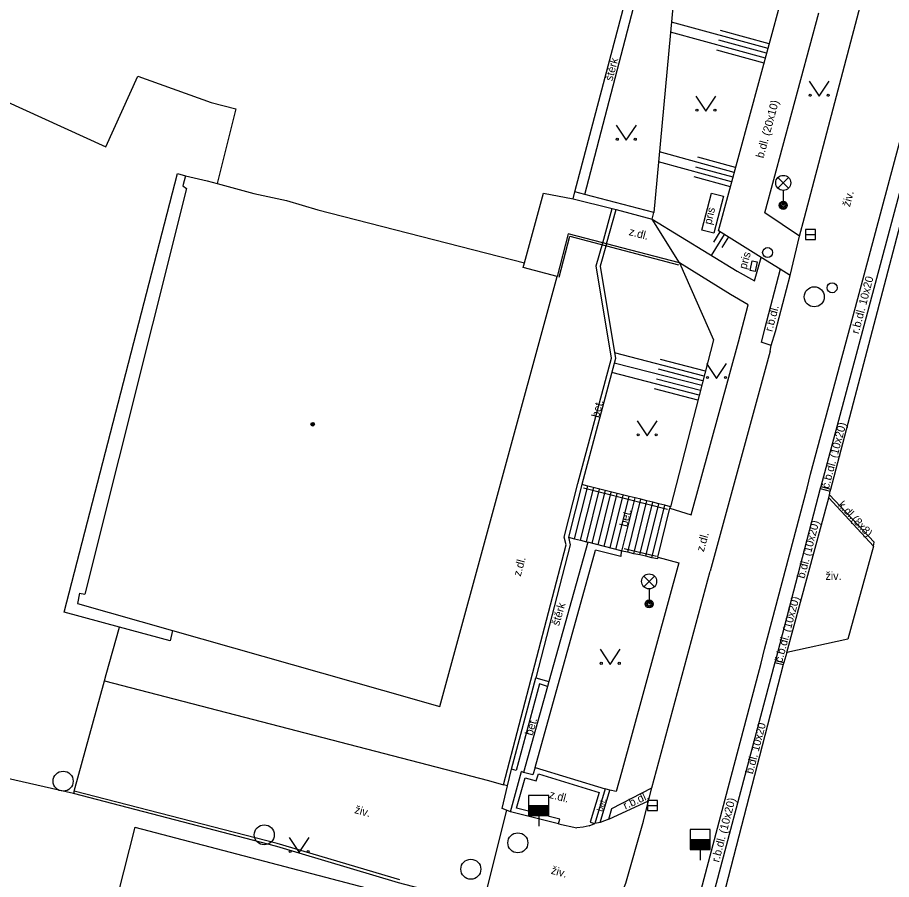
# Model space of a CAD drawing. Extents: x -600309 to -598967, y -1161267 to -1160292.
# Drawn here: x -600076.34 to -600032.67, y -1161040.84 to -1160997.75 of the extents above; entities that cross this region are included whole.
import ezdxf

# ---------------------------------------------------------------- set-up
doc = ezdxf.new("R2010")
doc.units = 0
for name, color, linetype in [('Level 10', 7, 'Continuous'), ('Level 11', 7, 'Continuous'), ('Level 14', 7, 'Continuous'), ('Level 15', 7, 'Continuous'), ('Level 24', 7, 'Continuous'), ('Level 27', 7, 'Continuous'), ('Level 28', 7, 'Continuous'), ('Level 31', 7, 'Continuous'), ('Level 33', 7, 'Continuous'), ('Level 36', 7, 'Continuous'), ('Level 39', 7, 'Continuous'), ('Level 40', 7, 'Continuous'), ('Level 42', 7, 'Continuous'), ('Level 5', 7, 'Continuous'), ('Level 7', 7, 'Continuous'), ('Level 8', 7, 'Continuous'), ('Level 9', 7, 'Continuous')]:
    doc.layers.add(name, color=color, linetype=linetype)

msp = doc.modelspace()

# ---------------------------------------------------------------- linework, layer by layer
at = {"layer": 'Level 10'}
for points in [[(-600049.36, -1161068.66), (-600048.8618, -1161066.7575), (-600045.11, -1161052.43), (-600044.93, -1161051.71), (-600043.29, -1161045.54), (-600043.16, -1161045.06), (-600039.19, -1161030.02), (-600039.02, -1161029.32), (-600036.88, -1161021.28), (-600036.71, -1161020.58), (-600034.3582, -1161011.7987), (-600029.87, -1160995.04), (-600029.54, -1160993.62), (-600029.33, -1160992.62)], [(-600038.74, -1161014.42), (-600038.68, -1161014.14), (-600038.47, -1161013.45), (-600037.74, -1161010.64), (-600037.27, -1161008.68), (-600037.01, -1161007.74), (-600033.98, -1160996.23)], [(-600038.74, -1161014.42), (-600041.73, -1161025.43)], [(-600044.82, -1161036.91), (-600044.64, -1161036.26), (-600041.73, -1161025.43)], [(-600052.17, -1161064.51), (-600048.79, -1161052.25), (-600048.68, -1161051.76), (-600048.06, -1161049.42), (-600047.92, -1161049.05), (-600047.69, -1161048.32), (-600046.93, -1161045.44), (-600046.73, -1161044.16), (-600046.82, -1161043.5), (-600046.51, -1161042.44), (-600045.95, -1161041.02), (-600045.06, -1161037.91), (-600044.82, -1161036.91)]]:
    msp.add_lwpolyline(points, dxfattribs=at)
at = {"layer": 'Level 11'}
for points in [[(-600028.23, -1160992.86), (-600028.68, -1160992.75), (-600028.95, -1160993.92), (-600029.25, -1160995.22), (-600036.2, -1161021.2), (-600036.23, -1161021.3), (-600038.47, -1161029.88), (-600038.5, -1161029.98), (-600042.64, -1161045.62), (-600042.67, -1161045.72), (-600044.41, -1161052.4), (-600044.44, -1161052.5), (-600048.21, -1161066.82)], [(-600048, -1161006.6), (-600045.27, -1160996.11)], [(-600039.18, -1161009.74), (-600041.32, -1161008.41), (-600038.22, -1160997.02)], [(-600037.27, -1161008.68), (-600039, -1161007.51), (-600036.3, -1160997.51)], [(-600074, -1161027.48), (-600068.34, -1161005.54)], [(-600068.34, -1161005.54), (-600067.94, -1161005.6599)], [(-600048.58, -1161006.81), (-600046.62, -1161007.29), (-600046.43, -1161007.34), (-600044.63, -1161007.83), (-600044.55, -1161007.5), (-600048, -1161006.6), (-600048.49, -1161006.47)], [(-600047.1, -1161009.01), (-600046.62, -1161007.29)], [(-600046.91, -1161009.06), (-600046.43, -1161007.34)], [(-600044.63, -1161007.83), (-600040.38, -1161010.43), (-600039.52, -1161010.92), (-600039.18, -1161009.74)], [(-600043.27, -1161010.02), (-600044.63, -1161007.83)], [(-600043.27, -1161010.02), (-600046.91, -1161009.06), (-600047.1, -1161009.01), (-600048.82, -1161008.56), (-600049.37, -1161010.7)], [(-600052.05, -1161036.1), (-600048.93, -1161024.1), (-600049.02, -1161023.73), (-600048.34, -1161021.05), (-600046.66, -1161014.78), (-600047.43, -1161010.17), (-600047.1, -1161009.01)], [(-600046.91, -1161009.06), (-600047.22, -1161010.18), (-600046.46, -1161014.79), (-600048.15, -1161021.1)], [(-600042.68, -1161022.6), (-600040.31, -1161013.96), (-600039.83, -1161012.11), (-600040.71, -1161011.6), (-600043.27, -1161010.02)], [(-600037.74, -1161010.64), (-600038.23, -1161010.33), (-600039.18, -1161009.74)], [(-600038.23, -1161010.33), (-600039.01, -1161013.32), (-600039.19, -1161013.98)], [(-600038.68, -1161014.14), (-600039.19, -1161013.98)], [(-600048.15, -1161021.1), (-600048.81, -1161023.73)], [(-600048.51, -1161023.81), (-600047.85, -1161021.17)], [(-600048.21, -1161023.88), (-600047.55, -1161021.25)], [(-600043.71, -1161022.2), (-600044, -1161022.13), (-600044.3, -1161022.05), (-600044.59, -1161021.98), (-600044.89, -1161021.91), (-600045.19, -1161021.83), (-600045.48, -1161021.76), (-600045.78, -1161021.69), (-600047.85, -1161021.17), (-600048.15, -1161021.1)], [(-600047.91, -1161023.95), (-600047.26, -1161021.32)], [(-600047.62, -1161024.03), (-600046.96, -1161021.39)], [(-600036.23, -1161021.3), (-600035.73, -1161021.43)], [(-600036.2, -1161021.2), (-600035.71, -1161021.33)], [(-600047.32, -1161024.11), (-600046.67, -1161021.47)], [(-600047.03, -1161024.19), (-600046.37, -1161021.54)], [(-600046.73, -1161024.26), (-600046.07, -1161021.62)], [(-600046.44, -1161024.34), (-600045.78, -1161021.69)], [(-600046.14, -1161024.42), (-600045.48, -1161021.76)], [(-600045.85, -1161024.48), (-600045.19, -1161021.83)], [(-600037.9, -1161029.49), (-600035.81, -1161021.75), (-600035.77, -1161021.6)], [(-600035.81, -1161021.75), (-600033.57, -1161024.17)], [(-600045.55, -1161024.55), (-600044.89, -1161021.91)], [(-600045.25, -1161024.61), (-600044.59, -1161021.98)], [(-600044.95, -1161024.68), (-600044.3, -1161022.05)], [(-600044.65, -1161024.75), (-600044, -1161022.13)], [(-600044.35, -1161024.72), (-600043.74, -1161022.28)], [(-600043.74, -1161022.28), (-600043.71, -1161022.2)], [(-600043.74, -1161022.28), (-600042.68, -1161022.6)], [(-600047.85, -1161023.97), (-600049.79, -1161030.94), (-600049.86, -1161031.18), (-600051.05, -1161035.48)], [(-600048.81, -1161023.73), (-600048.72, -1161024.1), (-600050.44, -1161030.75)], [(-600048.81, -1161023.73), (-600048.51, -1161023.81), (-600048.21, -1161023.88), (-600047.91, -1161023.95), (-600047.85, -1161023.97)], [(-600046.17, -1161024.41), (-600047.85, -1161023.97)], [(-600050.47, -1161035.24), (-600047.46, -1161024.37)], [(-600046.17, -1161024.41), (-600046.2, -1161024.69), (-600047.46, -1161024.37)], [(-600044.35, -1161024.72), (-600044.36, -1161024.81), (-600044.65, -1161024.75), (-600044.95, -1161024.68), (-600045.25, -1161024.61), (-600045.55, -1161024.55), (-600045.85, -1161024.48), (-600046.14, -1161024.42), (-600046.17, -1161024.41)], [(-600044.35, -1161024.72), (-600043.3, -1161025.01)], [(-600043.3, -1161025.01), (-600046.16, -1161035.49), (-600046.43, -1161036.44), (-600046.75, -1161036.37)], [(-600068.7199, -1161028.9), (-600071.25, -1161028.22), (-600074, -1161027.48)], [(-600073.51, -1161036.42), (-600071.99, -1161030.91), (-600071.9015, -1161030.5883), (-600071.25, -1161028.22)], [(-600068.59, -1161028.39), (-600068.7199, -1161028.9)], [(-600038.5, -1161029.98), (-600038.08, -1161030.09)], [(-600038.47, -1161029.88), (-600038.05, -1161029.99)], [(-600071.99, -1161030.91), (-600052.81, -1161035.89)], [(-600073.55, -1161036.53), (-600086.96, -1161033.49), (-600097.43, -1161031.11)], [(-600051.86, -1161036.15), (-600051.66, -1161035.32)], [(-600052.81, -1161035.89), (-600052.05, -1161036.1)], [(-600051.71, -1161037.45), (-600051.91, -1161037.37), (-600052.12, -1161037.28), (-600051.86, -1161036.15)], [(-600051.86, -1161036.15), (-600052.05, -1161036.1)], [(-600046.79, -1161037.81), (-600046.65, -1161037.28), (-600044.64, -1161036.26)], [(-600057.24, -1161040.85), (-600063.37, -1161039.04), (-600073.51, -1161036.42), (-600073.55, -1161036.53)], [(-600047.23, -1161037.99), (-600046.75, -1161036.37)], [(-600046.75, -1161036.37), (-600046.97, -1161036.31)], [(-600046.79, -1161037.81), (-600044.82, -1161036.91)], [(-600046.79, -1161037.81), (-600047.23, -1161037.99), (-600047.49, -1161038.04)], [(-600049.31, -1161038.05), (-600048.39, -1161038.25)], [(-600047.78, -1161038.15), (-600048.08, -1161038.22), (-600048.39, -1161038.25)], [(-600047.78, -1161038.15), (-600047.49, -1161038.04)]]:
    msp.add_lwpolyline(points, dxfattribs=at)
at = {"layer": 'Level 14'}
for points in [[(-600045.27, -1160996.11), (-600043.57, -1160996.88), (-600044.55, -1161007.5)], [(-600043.27, -1161010.02), (-600041.56, -1161013.86), (-600043.71, -1161022.2)]]:
    msp.add_lwpolyline(points, dxfattribs=at)
at = {"layer": 'Level 15'}
for points in [[(-600038.84, -1160999.3), (-600043.67, -1160997.99)], [(-600038.97, -1160999.78), (-600043.72, -1160998.49)], [(-600038.78, -1160999.06), (-600041.21, -1160998.4)], [(-600038.91, -1160999.54), (-600041.3, -1160998.89)], [(-600039.04, -1161000.03), (-600041.39, -1160999.39)], [(-600040.53, -1161005.49), (-600044.27, -1161004.47)], [(-600040.46, -1161005.25), (-600042.35, -1161004.73)], [(-600040.66, -1161005.97), (-600044.32, -1161004.97)], [(-600040.59, -1161005.73), (-600042.44, -1161005.23)], [(-600040.72, -1161006.21), (-600042.53, -1161005.72)], [(-600041.03, -1161008.59), (-600041.68, -1161009.64)], [(-600041.24, -1161008.46), (-600041.57, -1161008.98)], [(-600040.82, -1161008.72), (-600041.14, -1161009.24)], [(-600042.03, -1161015.67), (-600046.51, -1161014.51)], [(-600041.96, -1161015.42), (-600044.22, -1161014.84)], [(-600042.15, -1161016.15), (-600046.52, -1161015.02)], [(-600042.28, -1161016.63), (-600046.65, -1161015.5)], [(-600042.09, -1161015.91), (-600044.32, -1161015.33)], [(-600042.21, -1161016.39), (-600044.41, -1161015.82)], [(-600042.34, -1161016.88), (-600044.51, -1161016.31)]]:
    msp.add_lwpolyline(points, dxfattribs=at)
at = {"layer": 'Level 24'}
for points in [[(-600042.14, -1161008.38), (-600041.67, -1161006.53)], [(-600041.67, -1161006.53), (-600041.07, -1161006.68)], [(-600041.07, -1161006.68), (-600041.54, -1161008.53)], [(-600041.54, -1161008.53), (-600042.14, -1161008.38)], [(-600039.74, -1161010.39), (-600039.64, -1161009.92)], [(-600039.64, -1161009.92), (-600039.39, -1161009.97)], [(-600039.39, -1161009.97), (-600039.49, -1161010.44)], [(-600039.49, -1161010.44), (-600039.74, -1161010.39)]]:
    msp.add_lwpolyline(points, dxfattribs=at)
at = {"layer": 'Level 27'}
for p, q in [((-600036.96, -1161008.6), (-600036.46, -1161008.6)), ((-600044.87, -1161037.14), (-600044.37, -1161037.14))]:
    msp.add_line(p, q, dxfattribs=at)
for points in [[(-600036.96, -1161008.85), (-600036.46, -1161008.85), (-600036.46, -1161008.35), (-600036.96, -1161008.35)], [(-600044.87, -1161037.39), (-600044.37, -1161037.39), (-600044.37, -1161036.89), (-600044.87, -1161036.89)]]:
    msp.add_lwpolyline(points, close=True, dxfattribs=at)
for centre in [(-600036.53, -1161011.71), (-600074.06, -1161035.92), (-600064.01, -1161038.6), (-600051.34, -1161039), (-600053.69, -1161040.32)]:
    msp.add_circle(centre, 0.5, dxfattribs=at)
at = {"layer": 'Level 28'}
for p, q in [((-600050.8, -1161037.14), (-600049.8, -1161037.14)), ((-600050.8, -1161037.19), (-600049.8, -1161037.19)), ((-600050.8, -1161037.24), (-600049.8, -1161037.24)), ((-600050.8, -1161037.29), (-600049.8, -1161037.29)), ((-600050.8, -1161037.34), (-600049.8, -1161037.34)), ((-600050.8, -1161037.39), (-600049.8, -1161037.39)), ((-600050.8, -1161037.44), (-600049.8, -1161037.44)), ((-600050.8, -1161037.49), (-600049.8, -1161037.49)), ((-600050.8, -1161037.54), (-600049.8, -1161037.54)), ((-600050.8, -1161037.59), (-600049.8, -1161037.59)), ((-600050.3, -1161037.64), (-600050.3, -1161038.17)), ((-600042.73, -1161038.84), (-600041.73, -1161038.84)), ((-600042.73, -1161038.89), (-600041.73, -1161038.89)), ((-600042.73, -1161038.94), (-600041.73, -1161038.94)), ((-600042.73, -1161038.99), (-600041.73, -1161038.99)), ((-600042.73, -1161039.04), (-600041.73, -1161039.04)), ((-600042.73, -1161039.09), (-600041.73, -1161039.09)), ((-600042.73, -1161039.14), (-600041.73, -1161039.14)), ((-600042.73, -1161039.19), (-600041.73, -1161039.19)), ((-600042.73, -1161039.24), (-600041.73, -1161039.24)), ((-600042.73, -1161039.29), (-600041.73, -1161039.29)), ((-600042.23, -1161039.34), (-600042.23, -1161039.87))]:
    msp.add_line(p, q, dxfattribs=at)
for points in [[(-600050.8, -1161037.64), (-600049.8, -1161037.64), (-600049.8, -1161036.64), (-600050.8, -1161036.64)], [(-600042.73, -1161039.34), (-600041.73, -1161039.34), (-600041.73, -1161038.34), (-600042.73, -1161038.34)]]:
    msp.add_lwpolyline(points, close=True, dxfattribs=at)
at = {"layer": 'Level 31'}
for centre in [(-600038.86, -1161009.5), (-600035.64, -1161011.26)]:
    msp.add_circle(centre, 0.25, dxfattribs=at)
at = {"layer": 'Level 33'}
for p, q in [((-600038.345, -1161006.28), (-600037.815, -1161005.75)), ((-600038.345, -1161005.75), (-600037.815, -1161006.28)), ((-600038.08, -1161006.39), (-600038.08, -1161007.14)), ((-600045.045, -1161026.2), (-600044.515, -1161025.67)), ((-600045.045, -1161025.67), (-600044.515, -1161026.2)), ((-600044.78, -1161026.31), (-600044.78, -1161027.06))]:
    msp.add_line(p, q, dxfattribs=at)
for centre, radius in [((-600038.08, -1161006.015), 0.375), ((-600038.08, -1161007.14), 0.2), ((-600038.08, -1161007.14), 0.1445), ((-600038.08, -1161007.14), 0.0876), ((-600044.78, -1161025.935), 0.375), ((-600044.78, -1161027.06), 0.2), ((-600044.78, -1161027.06), 0.1445), ((-600044.78, -1161027.06), 0.0876)]:
    msp.add_circle(centre, radius, dxfattribs=at)
at = {"layer": 'Level 36'}
for points in [[(-600036.79, -1161000.94), (-600036.29, -1161001.69), (-600035.79, -1161000.94)], [(-600042.44, -1161001.68), (-600041.94, -1161002.43), (-600041.44, -1161001.68)], [(-600046.42, -1161003.14), (-600045.92, -1161003.89), (-600045.42, -1161003.14)], [(-600041.91, -1161015.04), (-600041.41, -1161015.79), (-600040.91, -1161015.04)], [(-600045.38, -1161017.91), (-600044.88, -1161018.66), (-600044.38, -1161017.91)], [(-600047.22, -1161029.33), (-600046.72, -1161030.08), (-600046.22, -1161029.33)], [(-600062.76, -1161038.74), (-600062.26, -1161039.49), (-600061.76, -1161038.74)]]:
    msp.add_lwpolyline(points, dxfattribs=at)
for centre in [(-600036.7402, -1161001.6398), (-600035.8408, -1161001.6398), (-600042.3902, -1161002.3798), (-600041.4908, -1161002.3798), (-600046.3702, -1161003.8398), (-600045.4708, -1161003.8398), (-600041.8602, -1161015.7398), (-600040.9608, -1161015.7398), (-600045.3302, -1161018.6098), (-600044.4308, -1161018.6098), (-600047.1702, -1161030.0298), (-600046.2708, -1161030.0298), (-600062.7102, -1161039.4398), (-600061.8108, -1161039.4398)]:
    msp.add_circle(centre, 0.05, dxfattribs=at)
at = {"layer": 'Level 39'}
for radius in [0.09, 0.0398]:
    msp.add_circle((-600061.59, -1161018.08), radius, dxfattribs=at)
at = {"layer": 'Level 5'}
for points in [[(-600048.58, -1161006.81), (-600048.49, -1161006.47), (-600044.05, -1160989.63)], [(-600083.81, -1160998.8), (-600079.13, -1161000.93), (-600071.92, -1161004.21)], [(-600071.92, -1161004.21), (-600070.32, -1161000.69)], [(-600070.32, -1161000.69), (-600066.6599, -1161002)], [(-600066.6599, -1161002), (-600065.43, -1161002.31)], [(-600065.43, -1161002.31), (-600066.36, -1161006.04)], [(-600067.94, -1161005.6599), (-600068.08, -1161006.17)], [(-600067.94, -1161005.6599), (-600066.87, -1161005.9099)], [(-600066.87, -1161005.9099), (-600066.36, -1161006.04)], [(-600066.36, -1161006.04), (-600064.53, -1161006.54)], [(-600067.9, -1161006.3), (-600072.98, -1161026.57)], [(-600068.08, -1161006.17), (-600067.9, -1161006.3)], [(-600064.53, -1161006.54), (-600062.9, -1161006.9)], [(-600051.07, -1161010.24), (-600051.01, -1161010.02), (-600050.06, -1161006.53), (-600048.58, -1161006.81)], [(-600062.9, -1161006.9), (-600061.33, -1161007.36)], [(-600061.33, -1161007.36), (-600051.01, -1161010.02)], [(-600049.37, -1161010.7), (-600051.07, -1161010.24)], [(-600055.23, -1161032.19), (-600049.37, -1161010.7)], [(-600073.25, -1161026.53), (-600073.34, -1161027.04)], [(-600073.25, -1161026.53), (-600072.98, -1161026.57)], [(-600073.34, -1161027.04), (-600068.59, -1161028.39), (-600058.1023, -1161031.373), (-600055.23, -1161032.19)], [(-600070.48, -1161038.21), (-600072.2, -1161044.98)], [(-600070.48, -1161038.21), (-600052.12, -1161043.03)]]:
    msp.add_lwpolyline(points, dxfattribs=at)
at = {"layer": 'Level 7'}
for points in [[(-600035.77, -1161021.6), (-600035.73, -1161021.43), (-600035.71, -1161021.33), (-600031.8, -1161006.48)], [(-600035.77, -1161021.6), (-600033.54, -1161023.98)], [(-600033.57, -1161024.17), (-600033.54, -1161023.98)], [(-600034.85, -1161028.82), (-600037.9, -1161029.49)], [(-600037.9, -1161029.49), (-600038.05, -1161029.99), (-600038.08, -1161030.09), (-600042.13, -1161045.77), (-600042.16, -1161045.87), (-600042.2, -1161046.02), (-600042.24, -1161046.14)], [(-600049.86, -1161031.18), (-600050.26, -1161031.06), (-600051.42, -1161035.38), (-600051.66, -1161035.32), (-600050.44, -1161030.75), (-600049.79, -1161030.94)], [(-600050.47, -1161035.24), (-600050.59, -1161035.6), (-600051.05, -1161035.48)], [(-600050.47, -1161035.24), (-600046.97, -1161036.31), (-600047.49, -1161038.04)], [(-600049.31, -1161038.05), (-600051.71, -1161037.45), (-600051.15, -1161035.44)], [(-600049.25, -1161037.81), (-600051.4, -1161037.27), (-600050.98, -1161035.75), (-600050.43, -1161035.91)], [(-600051.05, -1161035.48), (-600051.15, -1161035.44)], [(-600050.43, -1161035.91), (-600050.31, -1161035.55), (-600047.28, -1161036.48), (-600047.73, -1161037.97), (-600047.49, -1161038.04)], [(-600063.39, -1161039.19), (-600073.55, -1161036.53)], [(-600049.31, -1161038.05), (-600049.25, -1161037.81)], [(-600052.77, -1161042.18), (-600057.3, -1161041), (-600063.39, -1161039.19)]]:
    msp.add_lwpolyline(points, dxfattribs=at)
at = {"layer": 'Level 8'}
for points in [[(-600033.57, -1161024.17), (-600034.85, -1161028.82)], [(-600051.91, -1161037.37), (-600053.05, -1161041.95)]]:
    msp.add_lwpolyline(points, dxfattribs=at)
at = {"layer": 'Level 9'}
for points in [[(-600049.27, -1161010.73), (-600048.75, -1161008.68), (-600043.31, -1161010.11)], [(-600048.06, -1161021.26), (-600043.86, -1161022.33)], [(-600046.03, -1161024.29), (-600044.41, -1161024.68)]]:
    msp.add_lwpolyline(points, dxfattribs=at)

# ---------------------------------------------------------------- texts
at = {"layer": 'Level 40'}
for s, height, rotation, p in [('štěrk', 0.4, 74.89, (-600046.62, -1161000.95)), ('b.dl. (20x10)', 0.4, 74.89, (-600039.07, -1161004.81)), ('živ.', 0.4, 75.32, (-600034.75, -1161007.24)), ('z.dl.', 0.4, 345.26, (-600045.82, -1161008.62)), ('r.b.dl. 10x20', 0.4, 75.37, (-600034.31, -1161013.59)), ('r.b.dl.', 0.4, 75.44, (-600038.63, -1161013.48)), ('bet.', 0.4, 75, (-600047.29, -1161017.78)), ('č.b.dl. (10x20)', 0.4, 75.01, (-600035.8, -1161021.32)), ('k.dl.(8x8)', 0.4, 313, (-600035.37, -1161022.14)), ('bet.', 0.4, 76, (-600045.88, -1161023.23)), ('b.dl. (10x20)', 0.4, 75.37, (-600037.02, -1161025.82)), ('z.dl.', 0.4, 74.81, (-600042.05, -1161024.48)), ('z.dl.', 0.4, 74.81, (-600051.2, -1161025.71)), ('štěrk', 0.4, 73.84, (-600049.28, -1161028.18)), ('č.b.dl. (10x20)', 0.4, 75.01, (-600038.14, -1161030.02)), ('bet.', 0.4, 73.84, (-600050.61, -1161033.67)), ('b.dl. 10x20', 0.4, 75.37, (-600039.6, -1161035.59)), ('z.dl.', 0.4, 345.5, (-600049.8, -1161036.75)), ('r.b.dl.', 0.4, 24.55, (-600045.97, -1161037.34)), ('živ.', 0.4, 344.79, (-600059.53, -1161037.51)), ('bet.', 0.3, 73, (-600047.12, -1161037.46)), ('r.b.dl. (10x20)', 0.4, 75.37, (-600041.29, -1161040)), ('živ.', 0.4, 344.79, (-600049.71, -1161040.54))]:
    msp.add_text(s, height=height, rotation=rotation, dxfattribs=at).set_placement(p)
msp.add_text('živ.', height=0.4, dxfattribs=at).set_placement((-600035.97, -1161025.86))
at = {"layer": 'Level 42'}
for rotation, p in [(77.06, (-600041.67, -1161008.13)), (74, (-600039.93, -1161010.36))]:
    msp.add_text('pris', height=0.4, rotation=rotation, dxfattribs=at).set_placement(p)

doc.saveas('drawing.dxf')
